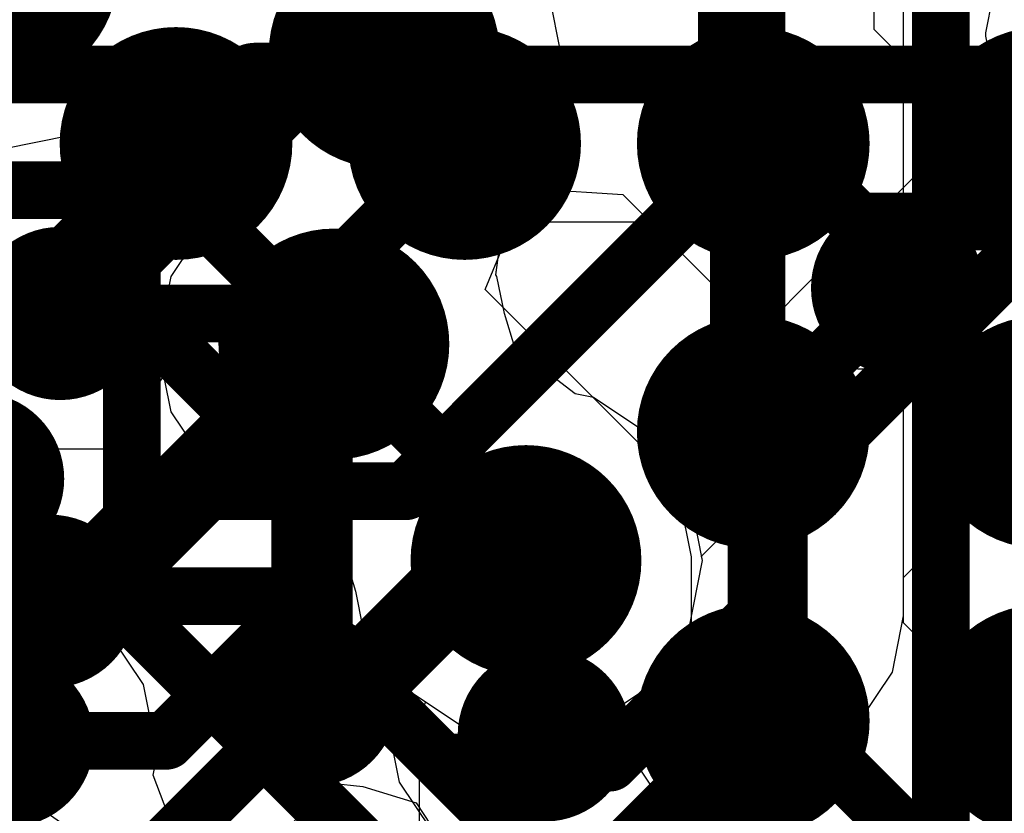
# Model space of a CAD drawing. Header units: millimetres. Extents: x -2 to 68, y -2 to 27.4.
# Tile 404 of 594: x 36.9 to 38.6, y 20.3 to 21.7. Entities that reach past the tile are written whole.
import ezdxf

# ---------------------------------------------------------------- set-up
doc = ezdxf.new("R2010")
doc.units = ezdxf.units.MM
for name, color, linetype in [('BottomLayer', 5, 'Continuous'), ('DrillGuide', 244, 'Continuous'), ('MidLayer1', 16, 'Continuous'), ('MidLayer2', 76, 'Continuous'), ('MidLayer3', 90, 'Continuous'), ('MidLayer4', 156, 'Continuous'), ('MidLayer5', 130, 'Continuous'), ('MidLayer6', 216, 'Continuous'), ('MidLayer7', 6, 'Continuous'), ('MidLayer8', 54, 'Continuous'), ('MultiLayer', 9, 'Continuous'), ('TopLayer', 1, 'Continuous'), ('TopPaste', 8, 'Continuous'), ('TopSolder', 216, 'Continuous'), ('ViaHoleLayer', 16, 'Continuous')]:
    doc.layers.add(name, color=color, linetype=linetype)

# ---------------------------------------------------------------- blocks, each defined once
blk = doc.blocks.new('BGA486C50P27X27_1400X1400X125_227')
at = {"layer": 'TopLayer', "const_width": 0.0999998}
for points in [[(5.9500008, -1.00000054, 1), (6.0500006, -1.00000054, 1)], [(5.9500008, -1.49999954, 1), (6.0500006, -1.49999954, 1)], [(4.950000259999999, -1.99999854, 1), (5.050000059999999, -1.99999854, 1)], [(5.44999926, -1.99999854, 1), (5.549999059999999, -1.99999854, 1)], [(5.9500008, -1.99999854, 1), (6.0500006, -1.99999854, 1)], [(4.950000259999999, -2.50000008, 1), (5.050000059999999, -2.50000008, 1)], [(5.44999926, -2.50000008, 1), (5.549999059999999, -2.50000008, 1)], [(5.9500008, -2.50000008, 1), (6.0500006, -2.50000008, 1)]]:
    blk.add_lwpolyline(points, format="xyb", close=True, dxfattribs=at)
at = {"layer": 'TopPaste', "const_width": 0.0999998}
for points in [[(5.9500008, -1.00000054, 1), (6.0500006, -1.00000054, 1)], [(5.9500008, -1.49999954, 1), (6.0500006, -1.49999954, 1)], [(4.950000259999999, -1.99999854, 1), (5.050000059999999, -1.99999854, 1)], [(5.44999926, -1.99999854, 1), (5.549999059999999, -1.99999854, 1)], [(5.9500008, -1.99999854, 1), (6.0500006, -1.99999854, 1)], [(4.950000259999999, -2.50000008, 1), (5.050000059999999, -2.50000008, 1)], [(5.44999926, -2.50000008, 1), (5.549999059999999, -2.50000008, 1)], [(5.9500008, -2.50000008, 1), (6.0500006, -2.50000008, 1)]]:
    blk.add_lwpolyline(points, format="xyb", close=True, dxfattribs=at)
at = {"layer": 'TopSolder', "const_width": 0.2015998}
for points in [[(5.899200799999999, -1.00000054, 1), (6.1008006, -1.00000054, 1)], [(5.899200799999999, -1.49999954, 1), (6.1008006, -1.49999954, 1)], [(4.89920026, -1.99999854, 1), (5.100800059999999, -1.99999854, 1)], [(5.39919926, -1.99999854, 1), (5.60079906, -1.99999854, 1)], [(5.899200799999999, -1.99999854, 1), (6.1008006, -1.99999854, 1)], [(4.89920026, -2.50000008, 1), (5.100800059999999, -2.50000008, 1)], [(5.39919926, -2.50000008, 1), (5.60079906, -2.50000008, 1)], [(5.899200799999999, -2.50000008, 1), (6.1008006, -2.50000008, 1)]]:
    blk.add_lwpolyline(points, format="xyb", close=True, dxfattribs=at)

msp = doc.modelspace()

# ---------------------------------------------------------------- linework, layer by layer
at = {"layer": 'BottomLayer'}
for p, q in [((37.66072478, 21.24710762), (37.70932768, 21.36444038)), ((37.66072478, 21.24710762), (37.70932768, 21.36444038)), ((37.70932768, 21.36444038), (41.71516676, 21.36444038)), ((37.70932768, 21.36444038), (41.71516676, 21.36444038)), ((37.94321596, 20.96461644), (37.66072478, 21.24710762)), ((37.94321596, 20.96461644), (37.66072478, 21.24710762)), ((37.99847112, 20.8819242), (37.94321596, 20.96461644)), ((37.99847112, 20.8819242), (37.94321596, 20.96461644)), ((38.01787418, 20.78437804), (37.99847112, 20.8819242)), ((38.01787418, 20.78437804), (37.99847112, 20.8819242)), ((38.01787418, 20.4755877), (38.01787418, 20.78437804)), ((38.01787418, 20.4755877), (38.01787418, 20.78437804)), ((37.99847112, 20.37804408), (38.01787418, 20.4755877)), ((37.99847112, 20.37804408), (38.01787418, 20.4755877)), ((37.28853858, 20.28535948), (37.39521095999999, 20.39203186)), ((37.28853858, 20.28535948), (37.39521095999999, 20.39203186)), ((37.39521095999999, 20.39203186), (37.44858398, 20.38638798)), ((37.39521095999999, 20.39203186), (37.44858398, 20.38638798)), ((37.44858398, 20.38638798), (37.54084186, 20.35805428)), ((37.44858398, 20.38638798), (37.54084186, 20.35805428)), ((37.94321596, 20.2953493), (37.99847112, 20.37804408)), ((37.94321596, 20.2953493), (37.99847112, 20.37804408)), ((37.54084186, 20.35805428), (37.58273916, 20.2953493)), ((37.54084186, 20.35805428), (37.58273916, 20.2953493))]:
    msp.add_line(p, q, dxfattribs=at)
at = {"layer": 'BottomLayer', "const_width": 0.0999998}
for points in [[(33.7810856, 21.619337), (41.71516676, 21.619337)], [(33.97793306, 21.4193374), (37.1280182, 21.4193374)], [(37.1280182, 21.4193374), (37.76297756, 20.78437804)], [(34.65425886, 21.2193378), (37.0451761, 21.2193378)], [(37.0451761, 21.2193378), (37.3398542, 20.9246597)], [(37.3398542, 20.6971519), (37.3398542, 20.9246597)], [(37.76297756, 20.4755877), (37.76297756, 20.78437804)], [(37.10830018, 20.46559788), (37.3398542, 20.6971519)], [(36.83323596, 20.46559788), (37.10830018, 20.46559788)]]:
    msp.add_lwpolyline(points, dxfattribs=at)
at = {"layer": 'BottomLayer'}
for points, const_width in [([(37.10301952, 21.4193374, 1), (37.15301688, 21.4193374, 1)], 0.0499999), ([(37.10301952, 21.4193374, 1), (37.15301688, 21.4193374, 1)], 0.0499999), ([(37.02017742, 21.2193378, 1), (37.07017477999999, 21.2193378, 1)], 0.0499999), ([(37.02017742, 21.2193378, 1), (37.07017477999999, 21.2193378, 1)], 0.0499999), ([(36.70634772, 20.9193384, 1), (36.85634488, 20.9193384, 1)], 0.1499997), ([(37.31485551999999, 20.9246597, 1), (37.36485287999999, 20.9246597, 1)], 0.0499999), ([(37.31485551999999, 20.9246597, 1), (37.36485287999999, 20.9246597, 1)], 0.0499999), ([(37.73797888, 20.78437804, 1), (37.78797624, 20.78437804, 1)], 0.0499999), ([(37.73797888, 20.78437804, 1), (37.78797624, 20.78437804, 1)], 0.0499999), ([(37.31485551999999, 20.6971519, 1), (37.36485287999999, 20.6971519, 1)], 0.0499999), ([(37.31485551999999, 20.6971519, 1), (37.36485287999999, 20.6971519, 1)], 0.0499999), ([(37.68797898, 20.4755877, 1), (37.83797614, 20.4755877, 1)], 0.1499997), ([(36.75823738, 20.46559788, 1), (36.90823454, 20.46559788, 1)], 0.1499997), ([(37.73797888, 20.4755877, 1), (37.78797624, 20.4755877, 1)], 0.0499999), ([(36.80823728, 20.46559788, 1), (36.85823464, 20.46559788, 1)], 0.0499999), ([(37.0833015, 20.46559788, 1), (37.13329886, 20.46559788, 1)], 0.0499999), ([(37.0833015, 20.46559788, 1), (37.13329886, 20.46559788, 1)], 0.0499999)]:
    msp.add_lwpolyline(points, format="xyb", close=True, dxfattribs=dict(at, const_width=const_width))
at = {"layer": 'DrillGuide'}
for points, const_width in [([(36.7751995, 21.79687792, 1), (36.8751993, 21.79687792, 1)], 0.0999998), ([(37.4356757, 21.65688836, 1), (37.5356755, 21.65688836, 1)], 0.0999998), ([(38.3499995, 21.2499956, 1), (38.39999685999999, 21.2499956, 1)], 0.0499999), ([(36.8994309, 21.20561418, 1), (36.94942826, 21.20561418, 1)], 0.0499999), ([(37.34847749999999, 21.1525993, 1), (37.4484773, 21.1525993, 1)], 0.0999998), ([(37.68127846, 20.77765466, 1), (37.78127825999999, 20.77765466, 1)], 0.0999998), ([(36.88212588, 20.70712394, 1), (36.93212324, 20.70712394, 1)], 0.0499999), ([(37.33380392, 20.53642578, 1), (37.38380128, 20.53642578, 1)], 0.0499999), ([(37.73797888, 20.4755877, 1), (37.78797624, 20.4755877, 1)], 0.0499999), ([(36.80823728, 20.46559788, 1), (36.85823464, 20.46559788, 1)], 0.0499999)]:
    msp.add_lwpolyline(points, format="xyb", close=True, dxfattribs=dict(at, const_width=const_width))
at = {"layer": 'MidLayer1'}
for p, q in [((38.54854876, 21.79868386), (38.52720514, 21.6913841)), ((37.79155256, 21.65688836), (37.76826837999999, 21.77394172)), ((38.52720514, 21.6913841), (38.52720514, 21.68609582)), ((38.52720514, 21.68609582), (38.54854876, 21.57879606)), ((37.76826837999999, 21.539835), (37.79155256, 21.65688836)), ((38.54854876, 21.57879606), (38.60932842, 21.48783358)), ((37.70196676, 21.44060228), (37.76826837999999, 21.539835)), ((37.67910929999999, 21.2725889), (37.70196676, 21.44060228)), ((37.68107018, 21.26965266), (37.67910929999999, 21.2725889)), ((37.69381843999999, 21.20556846), (37.68107018, 21.26965266)), ((37.7118372, 21.14686906), (37.69381843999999, 21.20556846)), ((37.81672396, 21.06653394), (37.7118372, 21.14686906)), ((37.84833172, 21.06024744), (37.81672396, 21.06653394)), ((37.94756698, 20.99394328), (37.84833172, 21.06024744)), ((38.01387114, 20.89470802), (37.94756698, 20.99394328)), ((38.03715532, 20.77765466), (38.01387114, 20.89470802)), ((38.01387114, 20.6606013), (38.03715532, 20.77765466)), ((37.94756698, 20.56136604), (38.01387114, 20.6606013)), ((37.84833172, 20.49506188), (37.94756698, 20.56136604)), ((37.74815412, 20.47513558), (37.84833172, 20.49506188)), ((37.68683598, 20.41381744), (37.74815412, 20.47513558)), ((37.62140558, 20.30479302), (37.68683598, 20.41381744))]:
    msp.add_line(p, q, dxfattribs=at)
for points, const_width in [([(36.7251996, 21.79687792, 1), (36.9251992, 21.79687792, 1)], 0.1999996), ([(37.3856758, 21.65688836, 1), (37.5856754, 21.65688836, 1)], 0.1999996), ([(37.44817504, 21.65688836, 1), (37.52317616, 21.65688836, 1)], 0.07499858), ([(37.22537132, 21.5994869, 1), (37.30037244, 21.5994869, 1)], 0.07499858), ([(37.22537132, 21.5994869, 1), (37.30037244, 21.5994869, 1)], 0.07499858), ([(37.39077358, 21.5994869, 1), (37.4657747, 21.5994869, 1)], 0.07499858), ([(37.39077358, 21.5994869, 1), (37.4657747, 21.5994869, 1)], 0.07499858), ([(37.0826284, 21.45674652, 1), (37.15762952, 21.45674652, 1)], 0.07499858), ([(37.0826284, 21.45674652, 1), (37.15762952, 21.45674652, 1)], 0.07499858), ([(37.08263094, 21.45674652, 1), (37.15763206, 21.45674652, 1)], 0.07499858), ([(37.08263094, 21.45674652, 1), (37.15763206, 21.45674652, 1)], 0.07499858), ([(36.98680944, 21.36092756, 1), (37.06181056, 21.36092756, 1)], 0.07499858), ([(36.98680944, 21.36092756, 1), (37.06181056, 21.36092756, 1)], 0.07499858), ([(36.98680944, 21.35961438, 1), (37.06181056, 21.35961438, 1)], 0.07499858), ([(36.98680944, 21.35961438, 1), (37.06181056, 21.35961438, 1)], 0.07499858), ([(38.2999996, 21.2499956, 1), (38.44999676, 21.2499956, 1)], 0.1499997), ([(36.849431, 21.20561418, 1), (36.99942815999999, 21.20561418, 1)], 0.1499997), ([(37.2984776, 21.1525993, 1), (37.4984772, 21.1525993, 1)], 0.1999996), ([(36.88692902, 21.25973396, 1), (36.96193014, 21.25973396, 1)], 0.07499858), ([(36.88692902, 21.25973396, 1), (36.96193014, 21.25973396, 1)], 0.07499858), ([(36.88692902, 21.20561418, 1), (36.96193014, 21.20561418, 1)], 0.07499858), ([(37.36097683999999, 21.1525993, 1), (37.43597796, 21.1525993, 1)], 0.07499858), ([(37.63127856, 20.77765466, 1), (37.83127816, 20.77765466, 1)], 0.1999996), ([(36.83212598, 20.70712394, 1), (36.98212314, 20.70712394, 1)], 0.1499997), ([(37.61664816, 20.77765466, 1), (37.69164928, 20.77765466, 1)], 0.07499858), ([(37.61664816, 20.77765466, 1), (37.69164928, 20.77765466, 1)], 0.07499858), ([(37.6937778, 20.77765466, 1), (37.76877892, 20.77765466, 1)], 0.07499858), ([(36.86962399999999, 20.70712394, 1), (36.94462512, 20.70712394, 1)], 0.07499858), ([(36.91550148, 20.70712394, 1), (36.9905026, 20.70712394, 1)], 0.07499858), ([(36.91550148, 20.70712394, 1), (36.9905026, 20.70712394, 1)], 0.07499858), ([(37.28380402, 20.53642578, 1), (37.43380118, 20.53642578, 1)], 0.1499997), ([(37.32130204, 20.53642578, 1), (37.39630316, 20.53642578, 1)], 0.07499858), ([(37.37541928, 20.53642578, 1), (37.4504204, 20.53642578, 1)], 0.07499858), ([(37.37541928, 20.53642578, 1), (37.4504204, 20.53642578, 1)], 0.07499858)]:
    msp.add_lwpolyline(points, format="xyb", close=True, dxfattribs=dict(at, const_width=const_width))
at = {"layer": 'MidLayer1', "const_width": 0.1499997}
for points in [[(37.42827414, 21.5994869), (37.48567559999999, 21.65688836)], [(37.1201315, 21.45674652), (37.26287188, 21.5994869)], [(37.26287188, 21.5994869), (37.42827414, 21.5994869)], [(37.02430999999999, 21.36092756), (37.12012896, 21.45674652)], [(37.12012896, 21.45674652), (37.1201315, 21.45674652)], [(36.92442957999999, 21.25973396), (37.02430999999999, 21.35961438)], [(37.02430999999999, 21.35961438), (37.02430999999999, 21.36092756)], [(36.92442957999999, 21.20561418), (36.92442957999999, 21.25973396)], [(36.95300204, 20.70712394), (37.3984774, 21.1525993)], [(37.41291983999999, 20.53642578), (37.65414871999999, 20.77765466)], [(37.65414871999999, 20.77765466), (37.73127836, 20.77765466)], [(36.90712456, 20.70712394), (36.95300204, 20.70712394)], [(37.3588026, 20.53642578), (37.41291983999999, 20.53642578)]]:
    msp.add_lwpolyline(points, dxfattribs=at)
at = {"layer": 'MidLayer2'}
for p, q in [((38.33437342, 21.6972515), (38.33437342, 21.82555198)), ((38.41189422, 21.61973324), (38.33437342, 21.6972515)), ((38.83089261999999, 21.61973324), (38.41189422, 21.61973324)), ((37.04148802, 21.5805893), (37.05998176, 21.60826768)), ((37.05998176, 21.60826768), (37.19480496, 21.58145036)), ((36.94225276, 21.51428514), (37.04148802, 21.5805893)), ((37.19480496, 21.58145036), (37.20308282, 21.539835)), ((37.2050437, 21.53689876), (37.18218624, 21.36888538)), ((37.20308282, 21.539835), (37.2050437, 21.53689876)), ((36.8251994, 21.49100096), (36.94225276, 21.51428514)), ((37.69298786, 21.37461054), (37.75524834, 21.42085378)), ((37.75524834, 21.42085378), (37.8992384, 21.41143292)), ((37.8992384, 21.41143292), (38.12607056, 21.18459822)), ((37.67910929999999, 21.2725889), (37.69298786, 21.37461054)), ((37.18218624, 21.36888538), (37.11588462, 21.26965266)), ((37.68107018, 21.26965266), (37.67910929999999, 21.2725889)), ((37.11588462, 21.26965266), (37.09260044, 21.1525993)), ((37.69381843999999, 21.20556846), (37.68107018, 21.26965266)), ((37.7118372, 21.14686906), (37.69381843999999, 21.20556846)), ((38.12607056, 21.18459822), (38.20876788, 21.12934306)), ((37.09260044, 21.1525993), (37.11588462, 21.03554594)), ((37.81672396, 21.06653394), (37.7118372, 21.14686906)), ((38.20876788, 21.12934306), (38.3063115, 21.10994)), ((38.3063115, 21.10994), (38.83089261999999, 21.10994)), ((37.84833172, 21.06024744), (37.81672396, 21.06653394)), ((37.94756698, 20.99394328), (37.84833172, 21.06024744)), ((37.11588462, 21.03554594), (37.18218878, 20.93631068)), ((38.01387114, 20.89470802), (37.94756698, 20.99394328)), ((37.18218878, 20.93631068), (37.28142404, 20.87000652)), ((38.03715532, 20.77765466), (38.01387114, 20.89470802)), ((37.28142404, 20.87000652), (37.3130318, 20.86372002)), ((37.3130318, 20.86372002), (37.41791856, 20.7833849)), ((37.41791856, 20.7833849), (37.43593731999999, 20.7246855)), ((38.01387114, 20.6606013), (38.03715532, 20.77765466)), ((37.43593731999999, 20.7246855), (37.44868558, 20.6606013)), ((37.44868558, 20.6606013), (37.51498974, 20.56136604)), ((37.94756698, 20.56136604), (38.01387114, 20.6606013)), ((37.51498974, 20.56136604), (37.614225, 20.49506188)), ((37.84833172, 20.49506188), (37.94756698, 20.56136604)), ((37.614225, 20.49506188), (37.73127836, 20.4717777)), ((37.73127836, 20.4717777), (37.84833172, 20.49506188)), ((36.86054858, 20.4022706), (36.76131332, 20.46857476)), ((36.9019963, 20.34023872), (36.86054858, 20.4022706)), ((37.0139976, 20.2623293), (36.9019963, 20.34023872))]:
    msp.add_line(p, q, dxfattribs=at)
for points, const_width in [([(36.7251996, 21.79687792, 1), (36.9251992, 21.79687792, 1)], 0.1999996), ([(37.3856758, 21.65688836, 1), (37.5856754, 21.65688836, 1)], 0.1999996), ([(38.05447812, 21.59167132, 1), (38.10447548, 21.59167132, 1)], 0.0499999), ([(38.05447812, 21.59167132, 1), (38.10447548, 21.59167132, 1)], 0.0499999), ([(38.28131282, 21.36483662, 1), (38.33131018, 21.36483662, 1)], 0.0499999), ([(38.28131282, 21.36483662, 1), (38.33131018, 21.36483662, 1)], 0.0499999), ([(37.2984776, 21.1525993, 1), (37.4984772, 21.1525993, 1)], 0.1999996), ([(37.63127856, 20.77765466, 1), (37.83127816, 20.77765466, 1)], 0.1999996)]:
    msp.add_lwpolyline(points, format="xyb", close=True, dxfattribs=dict(at, const_width=const_width))
at = {"layer": 'MidLayer2', "const_width": 0.0999998}
for points in [[(38.0794768, 21.59167132), (38.0794768, 21.82555198)], [(38.0794768, 21.59167132), (38.3063115, 21.36483662)], [(38.3063115, 21.36483662), (38.98939877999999, 21.36483662)]]:
    msp.add_lwpolyline(points, dxfattribs=at)
at = {"layer": 'MidLayer3'}
for p, q in [((38.38537915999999, 20.66960814), (38.38537915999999, 21.72993114)), ((37.04148802, 21.5805893), (37.05998176, 21.60826768)), ((37.05998176, 21.60826768), (37.19480496, 21.58145036)), ((36.94225276, 21.51428514), (37.04148802, 21.5805893)), ((37.19480496, 21.58145036), (37.20308282, 21.539835)), ((37.2050437, 21.53689876), (37.18218624, 21.36888538)), ((37.20308282, 21.539835), (37.2050437, 21.53689876)), ((36.8251994, 21.49100096), (36.94225276, 21.51428514)), ((37.18218624, 21.36888538), (37.11588462, 21.26965266)), ((37.11588462, 21.26965266), (37.09260044, 21.1525993)), ((37.09260044, 21.1525993), (37.11588462, 21.03554594)), ((37.11588462, 21.03554594), (37.18218878, 20.93631068)), ((37.18218878, 20.93631068), (37.28142404, 20.87000652)), ((37.28142404, 20.87000652), (37.3130318, 20.86372002)), ((37.3130318, 20.86372002), (37.41791856, 20.7833849)), ((37.41791856, 20.7833849), (37.43593731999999, 20.7246855)), ((37.43593731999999, 20.7246855), (37.44868558, 20.6606013)), ((37.44868558, 20.6606013), (37.51498974, 20.56136604)), ((38.5436618, 20.51132804), (38.38537915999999, 20.66960814)), ((37.51498974, 20.56136604), (37.614225, 20.49506188)), ((38.59891441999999, 20.42863326), (38.5436618, 20.51132804)), ((37.614225, 20.49506188), (37.73127836, 20.4717777)), ((37.73127836, 20.4717777), (37.7631833, 20.47812516)), ((37.7631833, 20.47812516), (37.89498898, 20.46647926)), ((36.86054858, 20.4022706), (36.76131332, 20.46857476)), ((37.89498898, 20.46647926), (37.95024414, 20.38378956)), ((36.9019963, 20.34023872), (36.86054858, 20.4022706)), ((37.95024414, 20.38378956), (38.10852424, 20.22550692)), ((37.0139976, 20.2623293), (36.9019963, 20.34023872))]:
    msp.add_line(p, q, dxfattribs=at)
for points, const_width in [([(36.7251996, 21.79687792, 1), (36.9251992, 21.79687792, 1)], 0.1999996), ([(37.3856758, 21.65688836, 1), (37.5856754, 21.65688836, 1)], 0.1999996), ([(37.2984776, 21.1525993, 1), (37.4984772, 21.1525993, 1)], 0.1999996), ([(37.63127856, 20.77765466, 1), (37.83127816, 20.77765466, 1)], 0.1999996), ([(38.10548386, 20.56402796, 1), (38.15548122, 20.56402796, 1)], 0.0499999), ([(38.10548386, 20.56402796, 1), (38.15548122, 20.56402796, 1)], 0.0499999), ([(38.33842218, 20.33108964, 1), (38.38841954, 20.33108964, 1)], 0.0499999), ([(38.33842218, 20.33108964, 1), (38.38841954, 20.33108964, 1)], 0.0499999)]:
    msp.add_lwpolyline(points, format="xyb", close=True, dxfattribs=dict(at, const_width=const_width))
at = {"layer": 'MidLayer3', "const_width": 0.0999998}
for points in [[(38.13048254, 20.56402796), (38.13048254, 21.83551132)], [(38.13048254, 20.56402796), (38.36342086, 20.33108964)], [(38.36342086, 19.44028624), (38.36342086, 20.33108964)]]:
    msp.add_lwpolyline(points, dxfattribs=at)
at = {"layer": 'MidLayer4'}
for p, q in [((37.79155256, 21.65688836), (37.76826837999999, 21.77394172)), ((37.76826837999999, 21.539835), (37.79155256, 21.65688836)), ((37.04148802, 21.5805893), (37.05998176, 21.60826768)), ((37.05998176, 21.60826768), (37.19480496, 21.58145036)), ((36.94225276, 21.51428514), (37.04148802, 21.5805893)), ((37.19480496, 21.58145036), (37.20308282, 21.539835)), ((37.2050437, 21.53689876), (37.18218624, 21.36888538)), ((37.20308282, 21.539835), (37.2050437, 21.53689876)), ((37.70196676, 21.44060228), (37.76826837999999, 21.539835)), ((36.8251994, 21.49100096), (36.94225276, 21.51428514)), ((37.67910929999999, 21.2725889), (37.70196676, 21.44060228)), ((37.18218624, 21.36888538), (37.11588462, 21.26965266)), ((37.68107018, 21.26965266), (37.67910929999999, 21.2725889)), ((37.11588462, 21.26965266), (37.09260044, 21.1525993)), ((37.69381843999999, 21.20556846), (37.68107018, 21.26965266)), ((37.7118372, 21.14686906), (37.69381843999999, 21.20556846)), ((36.87888992, 21.15483196), (36.84558544, 21.16145628)), ((36.9615847, 21.0995768), (36.87888992, 21.15483196)), ((37.09260044, 21.1525993), (37.09840942, 21.12339946)), ((37.81672396, 21.06653394), (37.7118372, 21.14686906)), ((37.09840942, 21.12339946), (36.97877796, 21.0738466)), ((36.97877796, 21.0738466), (36.9615847, 21.0995768)), ((37.84833172, 21.06024744), (37.81672396, 21.06653394)), ((37.94756698, 20.99394328), (37.84833172, 21.06024744)), ((38.01387114, 20.89470802), (37.94756698, 20.99394328)), ((37.03431506, 20.92902596), (37.15394906, 20.97857882)), ((37.15394906, 20.97857882), (37.18218878, 20.93631068)), ((37.18218878, 20.93631068), (37.28142404, 20.87000652)), ((37.01683986, 20.82179478), (37.03624292, 20.9193384)), ((37.03624292, 20.9193384), (37.03431506, 20.92902596)), ((38.03715532, 20.77765466), (38.01387114, 20.89470802)), ((37.28142404, 20.87000652), (37.3130318, 20.86372002)), ((37.3130318, 20.86372002), (37.41791856, 20.7833849)), ((36.9615847, 20.73910254), (37.01683986, 20.82179478)), ((37.41791856, 20.7833849), (37.43593731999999, 20.7246855)), ((38.01387114, 20.6606013), (38.03715532, 20.77765466)), ((37.0134769, 20.64583374), (36.9615847, 20.73910254)), ((37.43593731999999, 20.7246855), (37.44868558, 20.6606013)), ((37.44868558, 20.6606013), (37.49223134, 20.59542744)), ((38.00202458, 20.6428721), (38.01387114, 20.6606013)), ((37.06872952, 20.5631415), (37.0134769, 20.64583374)), ((38.00202458, 20.5552675), (38.00202458, 20.6428721)), ((37.49223134, 20.59542744), (37.49223134, 20.4914373)), ((37.08813257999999, 20.46559788), (37.06872952, 20.5631415)), ((38.01787418, 20.4755877), (38.00202458, 20.5552675)), ((37.49223134, 20.4914373), (37.5116344, 20.39389114)), ((37.99847112, 20.37804154), (38.01787418, 20.4755877)), ((37.08813257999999, 20.42027666), (37.08813257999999, 20.46559788)), ((37.08529286, 20.40600186), (37.08813257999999, 20.42027666)), ((37.1261767, 20.2984354), (37.08529286, 20.40600186)), ((37.5116344, 20.39389114), (37.56688956, 20.3111989)), ((37.9432185, 20.29534676), (37.99847112, 20.37804154))]:
    msp.add_line(p, q, dxfattribs=at)
for points, const_width in [([(36.7251996, 21.79687792, 1), (36.9251992, 21.79687792, 1)], 0.1999996), ([(37.3856758, 21.65688836, 1), (37.5856754, 21.65688836, 1)], 0.1999996), ([(37.2984776, 21.1525993, 1), (37.4984772, 21.1525993, 1)], 0.1999996), ([(36.70634772, 20.9193384, 1), (36.85634488, 20.9193384, 1)], 0.1499997), ([(37.63127856, 20.77765466, 1), (37.83127816, 20.77765466, 1)], 0.1999996), ([(37.70627967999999, 20.77765466, 1), (37.75627703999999, 20.77765466, 1)], 0.0499999), ([(37.72212928, 20.76180506, 1), (37.77212664, 20.76180506, 1)], 0.0499999), ([(37.72212928, 20.76180506, 1), (37.77212664, 20.76180506, 1)], 0.0499999), ([(37.68797898, 20.4755877, 1), (37.83797614, 20.4755877, 1)], 0.1499997), ([(36.75823738, 20.46559788, 1), (36.90823454, 20.46559788, 1)], 0.1499997), ([(37.72212928, 20.4914373, 1), (37.77212664, 20.4914373, 1)], 0.0499999), ([(37.72212928, 20.4914373, 1), (37.77212664, 20.4914373, 1)], 0.0499999), ([(37.73797888, 20.4755877, 1), (37.78797624, 20.4755877, 1)], 0.0499999), ([(36.80823728, 20.46559788, 1), (36.85823464, 20.46559788, 1)], 0.0499999), ([(36.80823728, 20.42027666, 1), (36.85823464, 20.42027666, 1)], 0.0499999), ([(36.80823728, 20.42027666, 1), (36.85823464, 20.42027666, 1)], 0.0499999)]:
    msp.add_lwpolyline(points, format="xyb", close=True, dxfattribs=dict(at, const_width=const_width))
at = {"layer": 'MidLayer4', "const_width": 0.0999998}
for points in [[(37.73127836, 20.77765466), (37.74712796, 20.76180506)], [(37.74712796, 20.4914373), (37.74712796, 20.76180506)], [(37.74712796, 20.4914373), (37.76297756, 20.4755877)], [(36.83323596, 20.42027666), (36.83323596, 20.46559788)], [(36.64425996, 20.23130066), (36.83323596, 20.42027666)]]:
    msp.add_lwpolyline(points, dxfattribs=at)
at = {"layer": 'MidLayer5', "const_width": 0.0999998}
for points in [[(38.4499993, 19.20515844), (38.4499993, 22.55000062)], [(38.09999999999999, 20.89999884), (38.09999999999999, 22.30000112)], [(37.04848825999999, 21.2975698), (37.40780682, 21.65688836)], [(37.40780682, 21.65688836), (37.48567559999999, 21.65688836)], [(37.04848825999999, 20.68263072), (37.04848825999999, 21.2975698)], [(37.38127906, 21.13540096), (37.3984774, 21.1525993)], [(37.38127906, 20.63268162), (37.38127906, 21.13540096)], [(38.09999999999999, 20.89999884), (38.16931659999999, 20.83068224)], [(38.16931659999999, 18.77040188), (38.16931659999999, 20.83068224)], [(37.04848825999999, 20.68263072), (37.74680538, 19.9843136)], [(37.38127906, 20.63268162), (37.94680498, 20.0671557)]]:
    msp.add_lwpolyline(points, dxfattribs=at)
at = {"layer": 'MidLayer5'}
for points, const_width in [([(36.7251996, 21.79687792, 1), (36.9251992, 21.79687792, 1)], 0.1999996), ([(37.3856758, 21.65688836, 1), (37.5856754, 21.65688836, 1)], 0.1999996), ([(37.38280813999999, 21.65688836, 1), (37.43280549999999, 21.65688836, 1)], 0.0499999), ([(37.38280813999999, 21.65688836, 1), (37.43280549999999, 21.65688836, 1)], 0.0499999), ([(37.46067692, 21.65688836, 1), (37.51067428, 21.65688836, 1)], 0.0499999), ([(37.02348958, 21.2975698, 1), (37.07348694, 21.2975698, 1)], 0.0499999), ([(37.02348958, 21.2975698, 1), (37.07348694, 21.2975698, 1)], 0.0499999), ([(37.2984776, 21.1525993, 1), (37.4984772, 21.1525993, 1)], 0.1999996), ([(37.37347871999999, 21.1525993, 1), (37.42347607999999, 21.1525993, 1)], 0.0499999), ([(37.35628038, 21.13540096, 1), (37.40627774, 21.13540096, 1)], 0.0499999), ([(37.35628038, 21.13540096, 1), (37.40627774, 21.13540096, 1)], 0.0499999), ([(37.63127856, 20.77765466, 1), (37.83127816, 20.77765466, 1)], 0.1999996), ([(38.07500132, 20.89999884, 1), (38.12499868, 20.89999884, 1)], 0.0499999), ([(38.07500132, 20.89999884, 1), (38.12499868, 20.89999884, 1)], 0.0499999), ([(38.14431792, 20.83068224, 1), (38.19431528, 20.83068224, 1)], 0.0499999), ([(38.14431792, 20.83068224, 1), (38.19431528, 20.83068224, 1)], 0.0499999), ([(37.02348958, 20.68263072, 1), (37.07348694, 20.68263072, 1)], 0.0499999), ([(37.02348958, 20.68263072, 1), (37.07348694, 20.68263072, 1)], 0.0499999), ([(37.35628038, 20.63268162, 1), (37.40627774, 20.63268162, 1)], 0.0499999), ([(37.35628038, 20.63268162, 1), (37.40627774, 20.63268162, 1)], 0.0499999)]:
    msp.add_lwpolyline(points, format="xyb", close=True, dxfattribs=dict(at, const_width=const_width))
at = {"layer": 'MidLayer6'}
for p, q in [((37.04148802, 21.5805893), (37.05998176, 21.60826768)), ((37.05998176, 21.60826768), (37.19480496, 21.58145036)), ((36.94225276, 21.51428514), (37.04148802, 21.5805893)), ((37.19480496, 21.58145036), (37.20308282, 21.539835)), ((37.2050437, 21.53689876), (37.18218624, 21.36888538)), ((37.20308282, 21.539835), (37.2050437, 21.53689876)), ((36.8251994, 21.49100096), (36.94225276, 21.51428514)), ((37.18218624, 21.36888538), (37.11588462, 21.26965266)), ((37.11588462, 21.26965266), (37.09260044, 21.1525993)), ((37.09260044, 21.1525993), (37.1034945, 21.0978369)), ((38.38537915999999, 20.74839386), (38.78055744, 21.14357214)), ((36.89458458, 20.97083436), (36.79035821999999, 21.0978369)), ((37.1034945, 21.0978369), (37.01800826, 20.97083436)), ((37.01800826, 20.97083436), (36.89458458, 20.97083436)), ((39.04175834, 20.89899808), (38.23814044, 20.09538018)), ((38.38537915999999, 20.6818865), (38.38537915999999, 20.74839386)), ((38.3659761, 20.58434034), (38.38537915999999, 20.6818865)), ((38.31072094, 20.5016481), (38.3659761, 20.58434034)), ((38.05648979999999, 20.24741696), (38.31072094, 20.5016481))]:
    msp.add_line(p, q, dxfattribs=at)
for points, const_width in [([(36.7251996, 21.79687792, 1), (36.9251992, 21.79687792, 1)], 0.1999996), ([(37.3856758, 21.65688836, 1), (37.5856754, 21.65688836, 1)], 0.1999996), ([(37.2984776, 21.1525993, 1), (37.4984772, 21.1525993, 1)], 0.1999996), ([(37.63127856, 20.77765466, 1), (37.83127816, 20.77765466, 1)], 0.1999996), ([(38.10548386, 20.85397404, 1), (38.15548122, 20.85397404, 1)], 0.0499999), ([(38.10548386, 20.85397404, 1), (38.15548122, 20.85397404, 1)], 0.0499999), ([(37.27302426, 20.71593774, 1), (37.32302162, 20.71593774, 1)], 0.0499999), ([(37.27302426, 20.71593774, 1), (37.32302162, 20.71593774, 1)], 0.0499999), ([(38.10548386, 20.6818865, 1), (38.15548122, 20.6818865, 1)], 0.0499999), ([(38.10548386, 20.6818865, 1), (38.15548122, 20.6818865, 1)], 0.0499999), ([(37.56130664, 20.42765536, 1), (37.611304, 20.42765536, 1)], 0.0499999), ([(37.56130664, 20.42765536, 1), (37.611304, 20.42765536, 1)], 0.0499999), ([(37.85125272, 20.42765536, 1), (37.90125008, 20.42765536, 1)], 0.0499999), ([(37.85125272, 20.42765536, 1), (37.90125008, 20.42765536, 1)], 0.0499999)]:
    msp.add_lwpolyline(points, format="xyb", close=True, dxfattribs=dict(at, const_width=const_width))
at = {"layer": 'MidLayer6', "const_width": 0.0999998}
for points in [[(38.13048254, 20.85397404), (38.63939947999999, 21.36289098)], [(38.13048254, 20.6818865), (38.13048254, 20.85397404)], [(36.06343562, 20.71593774), (37.29802294, 20.71593774)], [(37.29802294, 20.71593774), (37.58630532, 20.42765536)], [(37.87625139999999, 20.42765536), (38.13048254, 20.6818865)], [(37.58630532, 20.42765536), (37.87625139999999, 20.42765536)]]:
    msp.add_lwpolyline(points, dxfattribs=at)
at = {"layer": 'MidLayer7'}
for p, q in [((37.79155256, 21.65688836), (37.76826837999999, 21.77394172)), ((37.76826837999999, 21.539835), (37.79155256, 21.65688836)), ((37.04148802, 21.5805893), (37.05998176, 21.60826768)), ((37.05998176, 21.60826768), (37.19480496, 21.58145036)), ((36.94225276, 21.51428514), (37.04148802, 21.5805893)), ((37.19480496, 21.58145036), (37.20308282, 21.539835)), ((37.2050437, 21.53689876), (37.18218624, 21.36888538)), ((37.20308282, 21.539835), (37.2050437, 21.53689876)), ((37.70196676, 21.44060228), (37.76826837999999, 21.539835)), ((36.8251994, 21.49100096), (36.94225276, 21.51428514)), ((37.67910929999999, 21.2725889), (37.70196676, 21.44060228)), ((37.18218624, 21.36888538), (37.11588462, 21.26965266)), ((38.17500112, 20.9250026), (38.5641215, 21.31412298)), ((37.68107018, 21.26965266), (37.67910929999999, 21.2725889)), ((37.11588462, 21.26965266), (37.09260044, 21.1525993)), ((37.69381843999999, 21.20556846), (37.68107018, 21.26965266)), ((37.7118372, 21.14686906), (37.69381843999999, 21.20556846)), ((37.09260044, 21.1525993), (37.11588462, 21.03554594)), ((37.81672396, 21.06653394), (37.7118372, 21.14686906)), ((37.84833172, 21.06024744), (37.81672396, 21.06653394)), ((37.94756698, 20.99394328), (37.84833172, 21.06024744)), ((37.11588462, 21.03554594), (37.18218878, 20.93631068)), ((38.01387114, 20.89470802), (37.94756698, 20.99394328)), ((37.18218878, 20.93631068), (37.28142404, 20.87000652)), ((38.17500112, 18.00391878), (38.17500112, 20.9250026)), ((38.03715532, 20.77765466), (38.01387114, 20.89470802)), ((37.28142404, 20.87000652), (37.3130318, 20.86372002)), ((37.3130318, 20.86372002), (37.41791856, 20.7833849)), ((37.41791856, 20.7833849), (37.43593731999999, 20.7246855)), ((38.01387114, 20.6606013), (38.03715532, 20.77765466)), ((37.43593731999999, 20.7246855), (37.44868558, 20.6606013)), ((37.44868558, 20.6606013), (37.51498974, 20.56136604)), ((37.94756698, 20.56136604), (38.01387114, 20.6606013)), ((37.51498974, 20.56136604), (37.614225, 20.49506188)), ((37.84833172, 20.49506188), (37.94756698, 20.56136604)), ((37.614225, 20.49506188), (37.73127836, 20.4717777)), ((37.73127836, 20.4717777), (37.84833172, 20.49506188)), ((36.86054858, 20.4022706), (36.76131332, 20.46857476)), ((36.9019963, 20.34023872), (36.86054858, 20.4022706)), ((37.0139976, 20.2623293), (36.9019963, 20.34023872))]:
    msp.add_line(p, q, dxfattribs=at)
at = {"layer": 'MidLayer7', "const_width": 0.1999996}
for points in [[(36.7251996, 21.79687792, 1), (36.9251992, 21.79687792, 1)], [(37.3856758, 21.65688836, 1), (37.5856754, 21.65688836, 1)], [(37.2984776, 21.1525993, 1), (37.4984772, 21.1525993, 1)], [(37.63127856, 20.77765466, 1), (37.83127816, 20.77765466, 1)]]:
    msp.add_lwpolyline(points, format="xyb", close=True, dxfattribs=at)
at = {"layer": 'MidLayer8'}
for p, q in [((37.79155256, 21.65688836), (37.76826837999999, 21.77394172)), ((37.76826837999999, 21.539835), (37.79155256, 21.65688836)), ((37.04148802, 21.5805893), (37.05998176, 21.60826768)), ((37.05998176, 21.60826768), (37.19480496, 21.58145036)), ((36.94225276, 21.51428514), (37.04148802, 21.5805893)), ((37.19480496, 21.58145036), (37.20308282, 21.539835)), ((37.2050437, 21.53689876), (37.18218624, 21.36888538)), ((37.20308282, 21.539835), (37.2050437, 21.53689876)), ((37.70196676, 21.44060228), (37.76826837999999, 21.539835)), ((36.8251994, 21.49100096), (36.94225276, 21.51428514)), ((38.54413424, 21.51705882), (38.51546525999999, 21.50836186)), ((38.55419772, 21.51606822), (38.54413424, 21.51705882)), ((38.5641215, 21.5180418), (38.55419772, 21.51606822)), ((38.4679952, 21.4939626), (38.44483547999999, 21.47495578)), ((38.47767767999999, 21.49689884), (38.4679952, 21.4939626)), ((38.48608508, 21.50251732), (38.47767767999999, 21.49689884)), ((38.51546525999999, 21.50836186), (38.48608508, 21.50251732)), ((38.41992824, 21.4583137), (37.95484154, 20.993227)), ((38.44483547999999, 21.47495578), (38.41992824, 21.4583137)), ((37.67910929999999, 21.2725889), (37.70196676, 21.44060228)), ((37.18218624, 21.36888538), (37.11588462, 21.26965266)), ((38.03557798, 20.78557692), (38.5641215, 21.31412044)), ((37.68107018, 21.26965266), (37.67910929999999, 21.2725889)), ((37.11588462, 21.26965266), (37.09260044, 21.1525993)), ((37.69381843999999, 21.20556846), (37.68107018, 21.26965266)), ((37.7118372, 21.14686906), (37.69381843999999, 21.20556846)), ((37.09260044, 21.1525993), (37.11588462, 21.03554594)), ((37.81672396, 21.06653394), (37.7118372, 21.14686906)), ((37.84833172, 21.06024744), (37.81672396, 21.06653394)), ((37.94756444, 20.99394582), (37.84833172, 21.06024744)), ((37.11588462, 21.03554594), (37.18218878, 20.93631068)), ((37.95484154, 20.993227), (37.94756444, 20.99394582)), ((37.18218878, 20.93631068), (37.28142404, 20.87000652)), ((37.28142404, 20.87000652), (37.3130318, 20.86372002)), ((37.3130318, 20.86372002), (37.41791856, 20.7833849)), ((37.41791856, 20.7833849), (37.43593731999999, 20.7246855)), ((38.01387114, 20.6606013), (38.03715532, 20.77765466)), ((38.03715532, 20.77765466), (38.03557798, 20.78557692)), ((37.43593731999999, 20.7246855), (37.44868558, 20.6606013)), ((37.44868558, 20.6606013), (37.51498974, 20.56136604)), ((37.94756698, 20.56136604), (38.01387114, 20.6606013)), ((37.51498974, 20.56136604), (37.55736202, 20.5330552)), ((37.84833172, 20.49506188), (37.94756698, 20.56136604)), ((37.55736202, 20.5330552), (37.54999856, 20.51528028)), ((37.54999856, 20.51528028), (37.54999856, 20.4951965)), ((37.54999856, 20.4951965), (37.54608188, 20.47550134)), ((37.75000069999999, 20.47550134), (37.84833172, 20.49506188)), ((37.54608188, 20.47550134), (37.54608188, 20.08194866)), ((37.75000069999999, 18.7711715), (37.75000069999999, 20.47550134)), ((36.86054858, 20.4022706), (36.76131332, 20.46857476)), ((36.9019963, 20.34023872), (36.86054858, 20.4022706)), ((37.0139976, 20.2623293), (36.9019963, 20.34023872))]:
    msp.add_line(p, q, dxfattribs=at)
at = {"layer": 'MidLayer8', "const_width": 0.1999996}
for points in [[(36.7251996, 21.79687792, 1), (36.9251992, 21.79687792, 1)], [(37.3856758, 21.65688836, 1), (37.5856754, 21.65688836, 1)], [(37.2984776, 21.1525993, 1), (37.4984772, 21.1525993, 1)], [(37.63127856, 20.77765466, 1), (37.83127816, 20.77765466, 1)]]:
    msp.add_lwpolyline(points, format="xyb", close=True, dxfattribs=at)
at = {"layer": 'MultiLayer'}
for points, const_width in [([(36.7251996, 21.79687792, 1), (36.9251992, 21.79687792, 1)], 0.1999996), ([(37.3856758, 21.65688836, 1), (37.5856754, 21.65688836, 1)], 0.1999996), ([(38.2999996, 21.2499956, 1), (38.44999676, 21.2499956, 1)], 0.1499997), ([(36.849431, 21.20561418, 1), (36.99942815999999, 21.20561418, 1)], 0.1499997), ([(37.2984776, 21.1525993, 1), (37.4984772, 21.1525993, 1)], 0.1999996), ([(36.70634772, 20.9193384, 1), (36.85634488, 20.9193384, 1)], 0.1499997), ([(37.63127856, 20.77765466, 1), (37.83127816, 20.77765466, 1)], 0.1999996), ([(36.83212598, 20.70712394, 1), (36.98212314, 20.70712394, 1)], 0.1499997), ([(37.28380402, 20.53642578, 1), (37.43380118, 20.53642578, 1)], 0.1499997), ([(37.68797898, 20.4755877, 1), (37.83797614, 20.4755877, 1)], 0.1499997), ([(36.75823738, 20.46559788, 1), (36.90823454, 20.46559788, 1)], 0.1499997)]:
    msp.add_lwpolyline(points, format="xyb", close=True, dxfattribs=dict(at, const_width=const_width))
at = {"layer": 'TopLayer', "const_width": 0.0999998}
for points in [[(37.33061368, 21.20561418), (37.62499714, 21.49999764)], [(37.52269356, 20.89769506), (38.12499613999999, 21.49999764)], [(38.12499613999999, 20.9999961), (38.37499563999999, 21.2499956)], [(38.37499563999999, 21.2499956), (38.37499818, 21.2499956)], [(38.37499818, 21.2499956), (38.62499768, 20.9999961)], [(36.92442957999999, 21.20561418), (37.33061368, 21.20561418)], [(36.90712456, 20.70712394), (37.09769567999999, 20.89769506)], [(37.09769567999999, 20.89769506), (37.52269356, 20.89769506)], [(37.10643836, 20.28406154), (37.35766976, 20.53529294)], [(37.35766976, 20.53529294), (37.35766976, 20.53755608)], [(37.74955366, 20.12455462), (38.12499613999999, 20.4999971)]]:
    msp.add_lwpolyline(points, dxfattribs=at)
at = {"layer": 'TopLayer'}
for points, const_width in [([(37.59999845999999, 21.49999764, 1), (37.64999581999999, 21.49999764, 1)], 0.0499999), ([(38.09999746, 21.49999764, 1), (38.14999482, 21.49999764, 1)], 0.0499999), ([(38.2999996, 21.2499956, 1), (38.44999676, 21.2499956, 1)], 0.1499997), ([(36.849431, 21.20561418, 1), (36.99942815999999, 21.20561418, 1)], 0.1499997), ([(38.34999696, 21.2499956, 1), (38.39999432, 21.2499956, 1)], 0.0499999), ([(38.34999696, 21.2499956, 1), (38.39999432, 21.2499956, 1)], 0.0499999), ([(38.3499995, 21.2499956, 1), (38.39999685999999, 21.2499956, 1)], 0.0499999), ([(38.3499995, 21.2499956, 1), (38.39999685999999, 21.2499956, 1)], 0.0499999), ([(36.8994309, 21.20561418, 1), (36.94942826, 21.20561418, 1)], 0.0499999), ([(37.305615, 21.20561418, 1), (37.35561236, 21.20561418, 1)], 0.0499999), ([(37.305615, 21.20561418, 1), (37.35561236, 21.20561418, 1)], 0.0499999), ([(38.09999746, 20.9999961, 1), (38.14999482, 20.9999961, 1)], 0.0499999), ([(37.072697, 20.89769506, 1), (37.12269436, 20.89769506, 1)], 0.0499999), ([(37.072697, 20.89769506, 1), (37.12269436, 20.89769506, 1)], 0.0499999), ([(37.49769488, 20.89769506, 1), (37.54769224, 20.89769506, 1)], 0.0499999), ([(37.49769488, 20.89769506, 1), (37.54769224, 20.89769506, 1)], 0.0499999), ([(36.83212598, 20.70712394, 1), (36.98212314, 20.70712394, 1)], 0.1499997), ([(36.88212588, 20.70712394, 1), (36.93212324, 20.70712394, 1)], 0.0499999), ([(37.28380402, 20.53642578, 1), (37.43380118, 20.53642578, 1)], 0.1499997), ([(37.33267108, 20.53755608, 1), (37.38266844, 20.53755608, 1)], 0.0499999), ([(37.33267108, 20.53529294, 1), (37.38266844, 20.53529294, 1)], 0.0499999), ([(37.33267108, 20.53529294, 1), (37.38266844, 20.53529294, 1)], 0.0499999), ([(38.09999746, 20.4999971, 1), (38.14999482, 20.4999971, 1)], 0.0499999)]:
    msp.add_lwpolyline(points, format="xyb", close=True, dxfattribs=dict(at, const_width=const_width))
at = {"layer": 'ViaHoleLayer'}
for points, const_width in [([(36.7751995, 21.79687792, 1), (36.8751993, 21.79687792, 1)], 0.0999998), ([(37.4356757, 21.65688836, 1), (37.5356755, 21.65688836, 1)], 0.0999998), ([(38.3499995, 21.2499956, 1), (38.39999685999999, 21.2499956, 1)], 0.0499999), ([(36.8994309, 21.20561418, 1), (36.94942826, 21.20561418, 1)], 0.0499999), ([(37.34847749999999, 21.1525993, 1), (37.4484773, 21.1525993, 1)], 0.0999998), ([(37.68127846, 20.77765466, 1), (37.78127825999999, 20.77765466, 1)], 0.0999998), ([(36.88212588, 20.70712394, 1), (36.93212324, 20.70712394, 1)], 0.0499999), ([(37.33380392, 20.53642578, 1), (37.38380128, 20.53642578, 1)], 0.0499999), ([(37.73797888, 20.4755877, 1), (37.78797624, 20.4755877, 1)], 0.0499999), ([(36.80823728, 20.46559788, 1), (36.85823464, 20.46559788, 1)], 0.0499999)]:
    msp.add_lwpolyline(points, format="xyb", close=True, dxfattribs=dict(at, const_width=const_width))

# ---------------------------------------------------------------- block references
at = {"rotation": 90}
msp.add_blockref('BGA486C50P27X27_1400X1400X125_227', (36.1249976, 15.49999694), dxfattribs=at)

doc.saveas('drawing.dxf')
